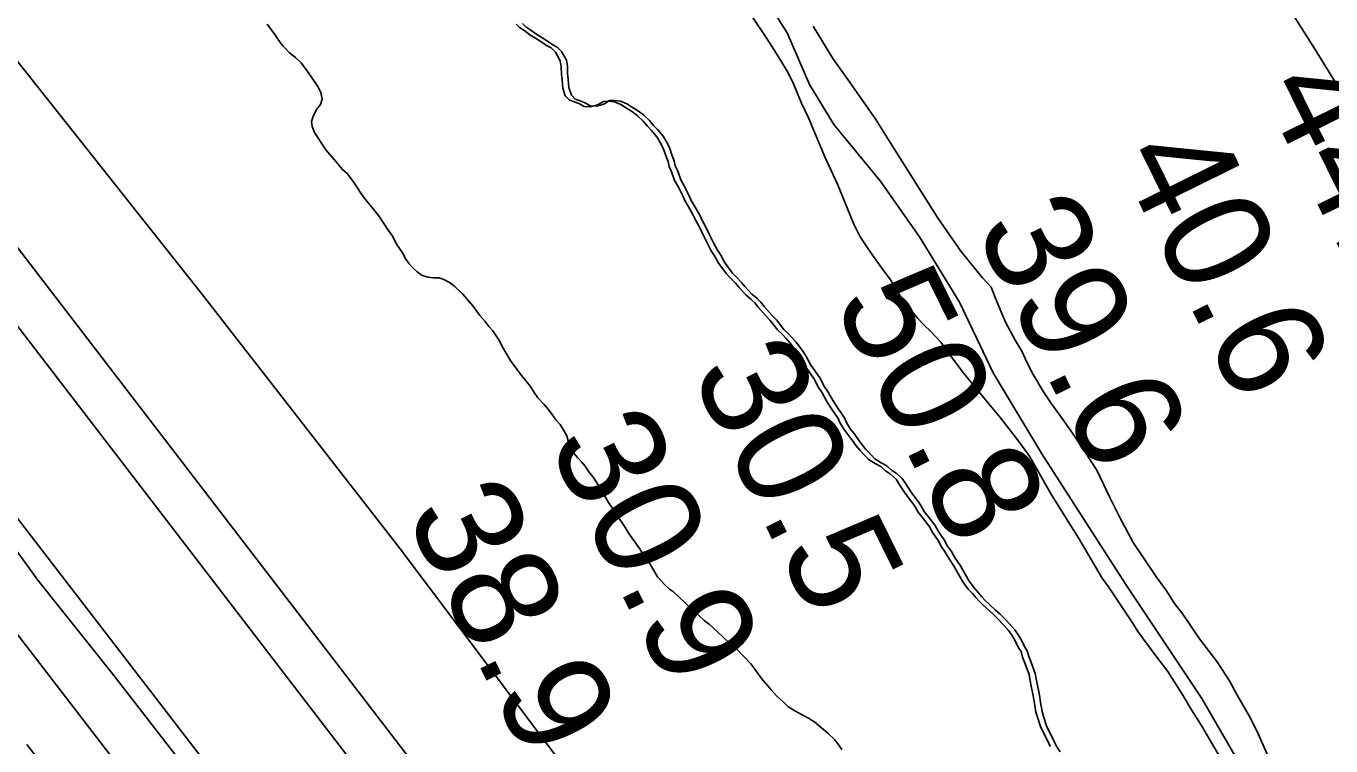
# Model space of a CAD drawing. Extents: x 3245246 to 3283090, y 806824 to 832173.
# Drawn here: x 3269420 to 3270239, y 814018 to 814470 of the extents above; entities that cross this region are included whole.
import ezdxf

# ---------------------------------------------------------------- set-up
doc = ezdxf.new("R2010")
doc.units = 0
for name, color, linetype in [('V-BORW-LINE', 7, 'Continuous'), ('V-LEVE-TOET', 7, 'Continuous'), ('V-RIVR-RANG', 7, 'Continuous'), ('V-ROAD-CNTR', 7, 'Continuous'), ('V-SITE-VEGE', 7, 'Continuous'), ('V-SURV-LINE', 7, 'Continuous'), ('V-TOPO-MINR', 7, 'Continuous'), ('V-TOPO-SHOR', 7, 'Continuous')]:
    doc.layers.add(name, color=color, linetype=linetype)

msp = doc.modelspace()

# ---------------------------------------------------------------- linework, layer by layer
at = {"layer": 'V-BORW-LINE'}
for points in [[(3269833.72, 814107.83), (3269830.19, 814111.18), (3269826.35, 814114.81), (3269823.73, 814116.46), (3269821.07, 814118.97), (3269816.34, 814124.3), (3269814.54, 814127.12), (3269811.23, 814132.77), (3269808.55, 814136.43), (3269804.95, 814142.07), (3269802.56, 814145.46), (3269800.47, 814148.56), (3269798.38, 814151.37), (3269795.38, 814156.17), (3269793.29, 814159.27), (3269790.32, 814162.93), (3269787.9, 814167.46), (3269785.51, 814170.83), (3269783.4, 814174.51), (3269781.6, 814177.33), (3269779.19, 814181.57), (3269775.9, 814186.65), (3269773.22, 814190.03), (3269770.83, 814193.69), (3269768.45, 814196.5), (3269766.09, 814199.02), (3269764.01, 814201.55), (3269761.9, 814205.22), (3269760.38, 814208.63), (3269759.41, 814212.62), (3269757.59, 814216.02), (3269755.2, 814219.69), (3269752.53, 814222.77), (3269750.14, 814226.15), (3269747.46, 814229.53), (3269745.09, 814232.33), (3269741.25, 814236.53), (3269738.86, 814239.92), (3269736.46, 814243.58), (3269733.79, 814246.96), (3269730.22, 814251.45), (3269726.35, 814256.8), (3269724.26, 814259.62), (3269721.56, 814264.14), (3269718.85, 814268.66), (3269717.03, 814272.34), (3269712.84, 814278.55), (3269710.47, 814281.35), (3269708.09, 814284.45), (3269704.83, 814288.09), (3269700.36, 814294.29), (3269697.69, 814297.37), (3269694.13, 814301.58), (3269689.12, 814306.33), (3269685.61, 814308.82), (3269682.11, 814310.73), (3269679.21, 814311.8), (3269675.48, 814311.7), (3269672.31, 814312.19), (3269668.55, 814313.24), (3269665.33, 814315.45), (3269662.68, 814317.96), (3269660.32, 814320.48), (3269658.23, 814323.58), (3269656.11, 814327.55), (3269652.52, 814332.9), (3269650.09, 814337.72), (3269646.81, 814342.22), (3269644.42, 814345.89), (3269641.72, 814350.12), (3269638.75, 814353.78), (3269634.59, 814358.83), (3269632.21, 814361.93), (3269629.53, 814365.59), (3269627.13, 814369.54), (3269624.74, 814372.92), (3269621.47, 814377.14), (3269618.53, 814379.64), (3269614.37, 814384.7), (3269610.52, 814389.19), (3269608.15, 814392), (3269604.86, 814396.79), (3269603.05, 814399.9), (3269600.96, 814403), (3269599.42, 814406.69), (3269599.05, 814409.84), (3269600.12, 814413.02), (3269602.29, 814417.39), (3269604.79, 814420.61), (3269605.85, 814423.8), (3269604.88, 814428.08), (3269603.06, 814431.77), (3269599.46, 814437.12), (3269596.18, 814441.92), (3269592.6, 814446.7), (3269589.07, 814450.05), (3269585.26, 814452.82), (3269581.12, 814457.3), (3269579.04, 814460.11), (3269576.05, 814464.34), (3269571.28, 814470.82)], [(3269731.47, 814471.41), (3269733.54, 814469.16), (3269736.16, 814467.51), (3269739.97, 814464.74), (3269744.64, 814462), (3269750.49, 814457.85), (3269753.4, 814456.49), (3269756.06, 814453.69)], [(3269756.06, 814453.69), (3269759.08, 814448.32), (3269759.75, 814444.61), (3269759.87, 814440.02), (3269760.26, 814436.29), (3269760.69, 814431.14), (3269762.25, 814426.3), (3269764.62, 814423.78), (3269767.81, 814422.72), (3269770.71, 814421.65), (3269774.2, 814419.73), (3269777.94, 814419.55), (3269782.5, 814420.82), (3269786.17, 814422.93), (3269789.33, 814423.01), (3269793.07, 814422.54), (3269797.14, 814420.92), (3269800.06, 814418.99), (3269804.44, 814416.24), (3269807.67, 814413.74), (3269811.2, 814410.4), (3269813.87, 814407.31), (3269816.23, 814404.79), (3269819.79, 814400.58), (3269822.5, 814396.06), (3269824.02, 814392.94), (3269825.58, 814388.39), (3269826.81, 814385.26), (3269827.47, 814382.12), (3269829, 814378.72), (3269830.87, 814373.31), (3269833.28, 814369.07), (3269836, 814363.69), (3269837.53, 814360.29), (3269839.34, 814357.18), (3269842.65, 814351.53), (3269844.18, 814348.12), (3269846.29, 814344.45), (3269849.02, 814338.78), (3269851.46, 814333.68), (3269853.88, 814329.15), (3269855.97, 814326.05), (3269858.39, 814321.52), (3269860.47, 814318.7), (3269863.45, 814314.76), (3269865.52, 814312.52), (3269869.06, 814308.89), (3269871.14, 814306.36), (3269873.21, 814304.12), (3269875.58, 814301.6), (3269878.81, 814298.81), (3269881.17, 814296.58), (3269883.25, 814293.77), (3269888.29, 814288.16), (3269890.94, 814285.36), (3269895.7, 814279.46), (3269898.64, 814276.67), (3269900.71, 814274.43), (3269903.38, 814271.34), (3269907.55, 814265.71), (3269909.35, 814262.89), (3269912.37, 814257.52), (3269918.64, 814248.5), (3269920.77, 814243.96), (3269923.46, 814240.02), (3269926.48, 814234.64), (3269929.47, 814230.13), (3269933.66, 814223.92), (3269934.88, 814221.09), (3269937.28, 814217.13), (3269939.67, 814214.04), (3269942.95, 814209.53), (3269944.74, 814207), (3269947.4, 814203.91), (3269950.36, 814200.83), (3269952.72, 814198.31), (3269956.81, 814195.84), (3269960.31, 814193.93), (3269963.25, 814191.13), (3269966.17, 814189.2), (3269970, 814185.86), (3269972.1, 814182.47), (3269975.09, 814177.96), (3269977.77, 814174.3), (3269979.86, 814171.48), (3269981.65, 814168.95), (3269983.76, 814165.27), (3269987.92, 814159.93), (3269990.9, 814155.99), (3269993.01, 814152.32), (3269996.29, 814147.53), (3269998.41, 814143.56), (3270000.8, 814140.18), (3270003.21, 814135.94), (3270006.5, 814131.15), (3270008.61, 814127.47), (3270011.93, 814121.53), (3270015.21, 814117.03), (3270017.87, 814114.23), (3270019.94, 814111.7), (3270022.01, 814109.46)], [(3269932.09, 814016.02), (3269929.41, 814019.4), (3269927.62, 814021.93), (3269923.2, 814026.12), (3269914.98, 814033.08), (3269911.18, 814035.56), (3269907.1, 814037.74), (3269902.44, 814040.2), (3269898.06, 814042.96), (3269895.11, 814045.75), (3269890.99, 814049.65), (3269887.73, 814053.3), (3269885.65, 814055.83), (3269882.69, 814059.19), (3269880.61, 814062.01), (3269877.33, 814066.22), (3269874.95, 814069.61), (3269870.8, 814074.09), (3269865.79, 814079.12), (3269861.97, 814082.17), (3269857.56, 814086.36), (3269854.02, 814089.71), (3269848.73, 814094.45), (3269845.5, 814096.95), (3269842.26, 814100.02), (3269839.61, 814102.53), (3269836.67, 814105.03), (3269833.72, 814107.83)], [(3270022.01, 814109.46), (3270024.66, 814106.95), (3270028.5, 814103.32), (3270031.14, 814101.09), (3270034.09, 814098.02), (3270037.05, 814094.94), (3270040.6, 814091.01), (3270042.39, 814088.48), (3270044.79, 814084.52), (3270046.62, 814080.55), (3270048.42, 814077.73), (3270049.37, 814074.31), (3270050.61, 814071.19), (3270053.4, 814063.51), (3270054.41, 814058.08), (3270056.06, 814050.09), (3270056.75, 814045.51), (3270057.77, 814039.8), (3270058.72, 814036.67), (3270060.6, 814030.69), (3270062.43, 814026.72), (3270065.15, 814021.62), (3270066.68, 814018.22), (3270069.08, 814014.55)]]:
    msp.add_lwpolyline(points, dxfattribs=at)
at = {"layer": 'V-LEVE-TOET'}
for points in [[(3267596.83, 815732.35), (3267840.32, 815535.2), (3267857.83, 815517.89), (3267863.65, 815508.05), (3267903.02, 815476.51), (3268218.93, 815217.6), (3268501.1, 814987.05), (3268787.83, 814752.17), (3269039.72, 814545.98), (3269194.56, 814421.99), (3269237.44, 814383.89), (3269272.22, 814344.08), (3269309.8, 814296.57), (3269553.16, 813980.88)], [(3269803.39, 813944.39), (3269654.71, 814141.88), (3269530.01, 814301.86), (3269409.22, 814454.18), (3269372.32, 814490.22), (3269325.24, 814533.03), (3269264.65, 814582.14), (3269070.87, 814735.08), (3268869.79, 814898.19), (3268651.42, 815084.16), (3268487.44, 815217.16), (3268295.03, 815374.58), (3268199.22, 815452.37), (3268175.9, 815479.15), (3268121.23, 815528.42)]]:
    msp.add_lwpolyline(points, dxfattribs=at)
at = {"layer": 'V-ROAD-CNTR'}
for points in [[(3269501.1, 815112.71), (3269552.08, 815042.2), (3269603.02, 814972.95), (3269642.78, 814917.02), (3269687.66, 814845.34), (3269717.75, 814800.25), (3269731.73, 814776.81), (3269753.59, 814729.14), (3269796.84, 814647.87), (3269839.7, 814570.64), (3269852.42, 814537.16), (3269873.06, 814504.61), (3269897.66, 814465.5), (3269911.62, 814433.04), (3269926.91, 814407.93), (3269956.01, 814372.63), (3269980.87, 814337.49), (3270005.88, 814296.5), (3270027.11, 814252.15), (3270057.62, 814201.38), (3270109.89, 814120.08)], [(3269299.17, 814237.65), (3269774.09, 813621.1), (3270136.18, 813151.83)], [(3270109.89, 814120.08), (3270157.94, 814047.86), (3270197.11, 813980.46), (3270231.88, 813928.99), (3270258.44, 813887.49), (3270296.36, 813829.71), (3270333.43, 813776.59), (3270371.9, 813718.28), (3270404.56, 813667.92), (3270441.43, 813612.19), (3270475.73, 813561.52), (3270515.92, 813506.22), (3270538.31, 813475.62), (3270569.24, 813442.72), (3270594.91, 813417.71)]]:
    msp.add_lwpolyline(points, dxfattribs=at)
at = {"layer": 'V-SITE-VEGE'}
for p, q in [((3269876.01, 814475.32), (3269884.5, 814462.59)), ((3269729.67, 814468.73), (3269727.6, 814470.97)), ((3269732.3, 814467.08), (3269729.67, 814468.73)), ((3269736.1, 814464.31), (3269732.3, 814467.08)), ((3269740.77, 814461.57), (3269736.1, 814464.31)), ((3269926.34, 814449.27), (3269913.94, 814469.68)), ((3269746.63, 814457.42), (3269740.77, 814461.57)), ((3269749.53, 814456.06), (3269746.63, 814457.42)), ((3269752.19, 814453.26), (3269749.53, 814456.06)), ((3269884.5, 814462.59), (3269890.69, 814452.75)), ((3269755.21, 814447.89), (3269752.19, 814453.26)), ((3269755.89, 814444.18), (3269755.21, 814447.89)), ((3269890.69, 814452.75), (3269898.05, 814440.73)), ((3269936.73, 814434.73), (3269926.34, 814449.27)), ((3269756, 814439.58), (3269755.89, 814444.18)), ((3269756.4, 814435.86), (3269756, 814439.58)), ((3269898.05, 814440.73), (3269901.58, 814433.41)), ((3269756.82, 814430.71), (3269756.4, 814435.86)), ((3269758.39, 814425.87), (3269756.82, 814430.71)), ((3269901.58, 814433.41), (3269906.72, 814421.33)), ((3269953.3, 814411.1), (3269936.73, 814434.73)), ((3269760.75, 814423.35), (3269758.39, 814425.87)), ((3269763.94, 814422.28), (3269760.75, 814423.35)), ((3269782.31, 814422.49), (3269778.63, 814420.39)), ((3269785.46, 814422.58), (3269782.31, 814422.49)), ((3269789.21, 814422.1), (3269785.46, 814422.58)), ((3269766.84, 814421.21), (3269763.94, 814422.28)), ((3269770.33, 814419.3), (3269766.84, 814421.21)), ((3269774.08, 814419.11), (3269770.33, 814419.3)), ((3269778.63, 814420.39), (3269774.08, 814419.11)), ((3269793.27, 814420.49), (3269789.21, 814422.1)), ((3269796.2, 814418.56), (3269793.27, 814420.49)), ((3269800.58, 814415.81), (3269796.2, 814418.56)), ((3269803.8, 814413.31), (3269800.58, 814415.81)), ((3269906.72, 814421.33), (3269911.04, 814412.19)), ((3269807.34, 814409.96), (3269803.8, 814413.31)), ((3269810, 814406.88), (3269807.34, 814409.96)), ((3269812.37, 814404.35), (3269810, 814406.88)), ((3269911.04, 814412.19), (3269921.34, 814387.65)), ((3269963.75, 814394.35), (3269953.3, 814411.1)), ((3269815.93, 814400.15), (3269812.37, 814404.35)), ((3269818.63, 814395.62), (3269815.93, 814400.15)), ((3269820.15, 814392.51), (3269818.63, 814395.62)), ((3269821.71, 814387.96), (3269820.15, 814392.51)), ((3269992, 814349.55), (3269963.75, 814394.35)), ((3269822.94, 814384.83), (3269821.71, 814387.96)), ((3269823.6, 814381.69), (3269822.94, 814384.83)), ((3269825.13, 814378.28), (3269823.6, 814381.69)), ((3269921.34, 814387.65), (3269929.21, 814370.45)), ((3269827, 814372.88), (3269825.13, 814378.28)), ((3269829.41, 814368.64), (3269827, 814372.88)), ((3269832.14, 814363.26), (3269829.41, 814368.64)), ((3269929.21, 814370.45), (3269939.51, 814345.54)), ((3269833.67, 814359.86), (3269832.14, 814363.26)), ((3269835.47, 814356.74), (3269833.67, 814359.86)), ((3269838.78, 814351.09), (3269835.47, 814356.74)), ((3269840.31, 814347.69), (3269838.78, 814351.09)), ((3270006.65, 814328.46), (3269992, 814349.55)), ((3269842.42, 814344.01), (3269840.31, 814347.69)), ((3269845.16, 814338.35), (3269842.42, 814344.01)), ((3269939.51, 814345.54), (3269943.42, 814337.87)), ((3269847.59, 814333.24), (3269845.16, 814338.35)), ((3269850.01, 814328.72), (3269847.59, 814333.24)), ((3269943.42, 814337.87), (3269946.9, 814332.41)), ((3269946.9, 814332.41), (3269950.77, 814326.58)), ((3269852.1, 814325.61), (3269850.01, 814328.72)), ((3269854.52, 814321.09), (3269852.1, 814325.61)), ((3269950.77, 814326.58), (3269958.08, 814316.41)), ((3270020.43, 814311.79), (3270006.65, 814328.46)), ((3269856.61, 814318.27), (3269854.52, 814321.09)), ((3269859.58, 814314.33), (3269856.61, 814318.27)), ((3269958.08, 814316.41), (3269962.69, 814310.24)), ((3269861.66, 814312.09), (3269859.58, 814314.33)), ((3269865.2, 814308.45), (3269861.66, 814312.09)), ((3269867.27, 814305.93), (3269865.2, 814308.45)), ((3269962.69, 814310.24), (3269966.96, 814302.94)), ((3270025.77, 814306.01), (3270020.43, 814311.79)), ((3269869.35, 814303.69), (3269867.27, 814305.93)), ((3269871.71, 814301.17), (3269869.35, 814303.69)), ((3269874.94, 814298.38), (3269871.71, 814301.17)), ((3269966.96, 814302.94), (3269971.2, 814296.76)), ((3270026.57, 814303.81), (3270025.77, 814306.01)), ((3270027.77, 814300.51), (3270026.57, 814303.81)), ((3270034.5, 814284.39), (3270027.77, 814300.51)), ((3269877.3, 814296.15), (3269874.94, 814298.38)), ((3269879.39, 814293.33), (3269877.3, 814296.15)), ((3269884.42, 814287.73), (3269879.39, 814293.33)), ((3269971.2, 814296.76), (3269979.64, 814286.25)), ((3269887.08, 814284.93), (3269884.42, 814287.73)), ((3269891.83, 814279.03), (3269887.08, 814284.93)), ((3269979.64, 814286.25), (3269983.83, 814281.92)), ((3270040.75, 814272.71), (3270034.5, 814284.39)), ((3269894.78, 814276.24), (3269891.83, 814279.03)), ((3269896.85, 814274), (3269894.78, 814276.24)), ((3269983.83, 814281.92), (3269987.63, 814278.31)), ((3269987.63, 814278.31), (3269994.11, 814271.45)), ((3269899.52, 814270.91), (3269896.85, 814274)), ((3269903.69, 814265.28), (3269899.52, 814270.91)), ((3269994.11, 814271.45), (3269998.73, 814264.91)), ((3270045.01, 814265.79), (3270040.75, 814272.71)), ((3269905.48, 814262.46), (3269903.69, 814265.28)), ((3269908.5, 814257.08), (3269905.48, 814262.46)), ((3269998.73, 814264.91), (3270007.95, 814252.56)), ((3270048.16, 814258.83), (3270045.01, 814265.79)), ((3270052.07, 814251.16), (3270048.16, 814258.83)), ((3269914.77, 814248.07), (3269908.5, 814257.08)), ((3270007.95, 814252.56), (3270022.13, 814235.17)), ((3270058.66, 814240.23), (3270052.07, 814251.16)), ((3269916.9, 814243.53), (3269914.77, 814248.07)), ((3269919.6, 814239.58), (3269916.9, 814243.53)), ((3269922.61, 814234.21), (3269919.6, 814239.58)), ((3269925.6, 814229.7), (3269922.61, 814234.21)), ((3270022.13, 814235.17), (3270031.69, 814223.94)), ((3270063.29, 814233.31), (3270058.66, 814240.23)), ((3269929.79, 814223.49), (3269925.6, 814229.7)), ((3270071.38, 814222.05), (3270063.29, 814233.31)), ((3269931.02, 814220.66), (3269929.79, 814223.49)), ((3269933.42, 814216.7), (3269931.02, 814220.66)), ((3270031.69, 814223.94), (3270043.21, 814209.06)), ((3270077.16, 814213.68), (3270071.38, 814222.05)), ((3269935.8, 814213.61), (3269933.42, 814216.7)), ((3269939.08, 814209.1), (3269935.8, 814213.61)), ((3270086.03, 814200.59), (3270077.16, 814213.68)), ((3269940.87, 814206.57), (3269939.08, 814209.1)), ((3269943.54, 814203.48), (3269940.87, 814206.57)), ((3269946.49, 814200.4), (3269943.54, 814203.48)), ((3270043.21, 814209.06), (3270049.75, 814199.98)), ((3269948.85, 814197.88), (3269946.49, 814200.4)), ((3269952.94, 814195.41), (3269948.85, 814197.88)), ((3269956.44, 814193.49), (3269952.94, 814195.41)), ((3269959.38, 814190.7), (3269956.44, 814193.49)), ((3270049.75, 814199.98), (3270054.8, 814191.23)), ((3270092.22, 814190.76), (3270086.03, 814200.59)), ((3269962.31, 814188.77), (3269959.38, 814190.7)), ((3269966.13, 814185.43), (3269962.31, 814188.77)), ((3269968.23, 814182.04), (3269966.13, 814185.43)), ((3270054.8, 814191.23), (3270062.97, 814176.63)), ((3270100.46, 814173.57), (3270092.22, 814190.76)), ((3269971.23, 814177.53), (3269968.23, 814182.04)), ((3269973.9, 814173.87), (3269971.23, 814177.53)), ((3269975.99, 814171.05), (3269973.9, 814173.87)), ((3269977.78, 814168.52), (3269975.99, 814171.05)), ((3270062.97, 814176.63), (3270069.93, 814165.71)), ((3270106.33, 814161.87), (3270100.46, 814173.57)), ((3269979.89, 814164.84), (3269977.78, 814168.52)), ((3269984.06, 814159.5), (3269979.89, 814164.84)), ((3270069.93, 814165.71), (3270080.77, 814148.22)), ((3270114.92, 814145.81), (3270106.33, 814161.87)), ((3269987.03, 814155.56), (3269984.06, 814159.5)), ((3269989.14, 814151.88), (3269987.03, 814155.56)), ((3269992.43, 814147.09), (3269989.14, 814151.88)), ((3269994.55, 814143.13), (3269992.43, 814147.09)), ((3270080.77, 814148.22), (3270086.99, 814137.65)), ((3270121.09, 814136.71), (3270114.92, 814145.81)), ((3269996.93, 814139.75), (3269994.55, 814143.13)), ((3269999.35, 814135.51), (3269996.93, 814139.75)), ((3270086.99, 814137.65), (3270095.52, 814123.43)), ((3270129.58, 814123.98), (3270121.09, 814136.71)), ((3270002.63, 814130.71), (3269999.35, 814135.51)), ((3270004.74, 814127.04), (3270002.63, 814130.71)), ((3270008.06, 814121.1), (3270004.74, 814127.04)), ((3270011.34, 814116.6), (3270008.06, 814121.1)), ((3270095.52, 814123.43), (3270099.37, 814117.98)), ((3270135.35, 814115.99), (3270129.58, 814123.98)), ((3270014, 814113.8), (3270011.34, 814116.6)), ((3270016.08, 814111.27), (3270014, 814113.8)), ((3270018.15, 814109.03), (3270016.08, 814111.27)), ((3270099.37, 814117.98), (3270114.42, 814095.42)), ((3270140.77, 814107.61), (3270135.35, 814115.99)), ((3270020.8, 814106.52), (3270018.15, 814109.03)), ((3270024.63, 814102.89), (3270020.8, 814106.52)), ((3270146.14, 814100.72), (3270140.77, 814107.61)), ((3270027.27, 814100.66), (3270024.63, 814102.89)), ((3270030.23, 814097.58), (3270027.27, 814100.66)), ((3270033.18, 814094.51), (3270030.23, 814097.58)), ((3270114.42, 814095.42), (3270117.91, 814089.96)), ((3270156.55, 814085.45), (3270146.14, 814100.72)), ((3270036.73, 814090.58), (3270033.18, 814094.51)), ((3270038.52, 814088.05), (3270036.73, 814090.58)), ((3270040.93, 814084.09), (3270038.52, 814088.05)), ((3270117.91, 814089.96), (3270129.06, 814074.7)), ((3270042.76, 814080.12), (3270040.93, 814084.09)), ((3270044.55, 814077.3), (3270042.76, 814080.12)), ((3270167.68, 814070.93), (3270156.55, 814085.45)), ((3270045.51, 814073.88), (3270044.55, 814077.3)), ((3270046.74, 814070.76), (3270045.51, 814073.88)), ((3270049.53, 814063.08), (3270046.74, 814070.76)), ((3270129.06, 814074.7), (3270136.73, 814064.91)), ((3270175.42, 814058.91), (3270167.68, 814070.93)), ((3270050.54, 814057.65), (3270049.53, 814063.08)), ((3270136.73, 814064.91), (3270145.63, 814050.7)), ((3270052.19, 814049.66), (3270050.54, 814057.65)), ((3270180.09, 814050.52), (3270175.42, 814058.91)), ((3270052.89, 814045.08), (3270052.19, 814049.66)), ((3270145.63, 814050.7), (3270151.46, 814040.86)), ((3270188.64, 814035.56), (3270180.09, 814050.52)), ((3270053.9, 814039.37), (3270052.89, 814045.08)), ((3270054.85, 814036.23), (3270053.9, 814039.37)), ((3270151.46, 814040.86), (3270158.03, 814030.67)), ((3270056.73, 814030.26), (3270054.85, 814036.23)), ((3270058.56, 814026.29), (3270056.73, 814030.26)), ((3270158.03, 814030.67), (3270173.95, 814003.31)), ((3270193.35, 814025.69), (3270188.64, 814035.56)), ((3270061.28, 814021.19), (3270058.56, 814026.29)), ((3270062.81, 814017.79), (3270061.28, 814021.19)), ((3270200.45, 814009.58), (3270193.35, 814025.69))]:
    msp.add_line(p, q, dxfattribs=at)
at = {"layer": 'V-SURV-LINE'}
for points in [[(3269345.82, 814419.89), (3270382.18, 813071.1)], [(3270358.39, 813052.82), (3269322.03, 814401.61)]]:
    msp.add_lwpolyline(points, dxfattribs=at)
at = {"layer": 'V-TOPO-MINR'}
msp.add_lwpolyline([(3269771.69, 815124.84), (3269815.24, 815059.13), (3269858.45, 814993.19), (3269931.2, 814881.24), (3269946.24, 814858.55), (3269961.57, 814836.05), (3269977.31, 814813.84), (3269993.32, 814791.83), (3270082.9, 814671.1), (3270120.7, 814618.75), (3270157.59, 814565.79), (3270193.12, 814511.9), (3270227.73, 814457.39), (3270284.99, 814364.63)], dxfattribs=at)
at = {"layer": 'V-TOPO-SHOR'}
for points in [[(3268834.85, 814695.37), (3268885.37, 814654.11), (3268937.48, 814609.96), (3268987.2, 814568.24), (3269043.38, 814521.88), (3269110.48, 814467.43), (3269158.47, 814427.45), (3269203.68, 814391.04), (3269242.87, 814356.71), (3269281.3, 814313.7), (3269311.06, 814275.01), (3269350.7, 814230.34), (3269385.5, 814179.92), (3269427.28, 814122.11), (3269474.44, 814063.11), (3269518.33, 814006.61)], [(3270072.26, 813170.81), (3270027.72, 813228.37), (3269975.53, 813295.44), (3269913.95, 813376.52), (3269859.63, 813446.47), (3269793.65, 813531.8), (3269737.1, 813604.72), (3269673.3, 813688.86), (3269601.19, 813783.56), (3269535.79, 813867.48), (3269473.25, 813950.94), (3269420.4, 814019.15)]]:
    msp.add_lwpolyline(points, dxfattribs=at)

# ---------------------------------------------------------------- texts
at = {"layer": 'V-RIVR-RANG'}
for s, p in [('44.9', (3270194.84, 814430.34)), ('40.6', (3270104.57, 814387.29)), ('39.6', (3270015, 814342.82)), ('50.8', (3269926.24, 814296.7)), ('30.5', (3269836.67, 814252.23)), ('30.9', (3269746.99, 814208)), ('38.9', (3269657.42, 814163.54))]:
    msp.add_text(s, height=67, rotation=296.25833, dxfattribs=at).set_placement(p)

doc.saveas('drawing.dxf')
